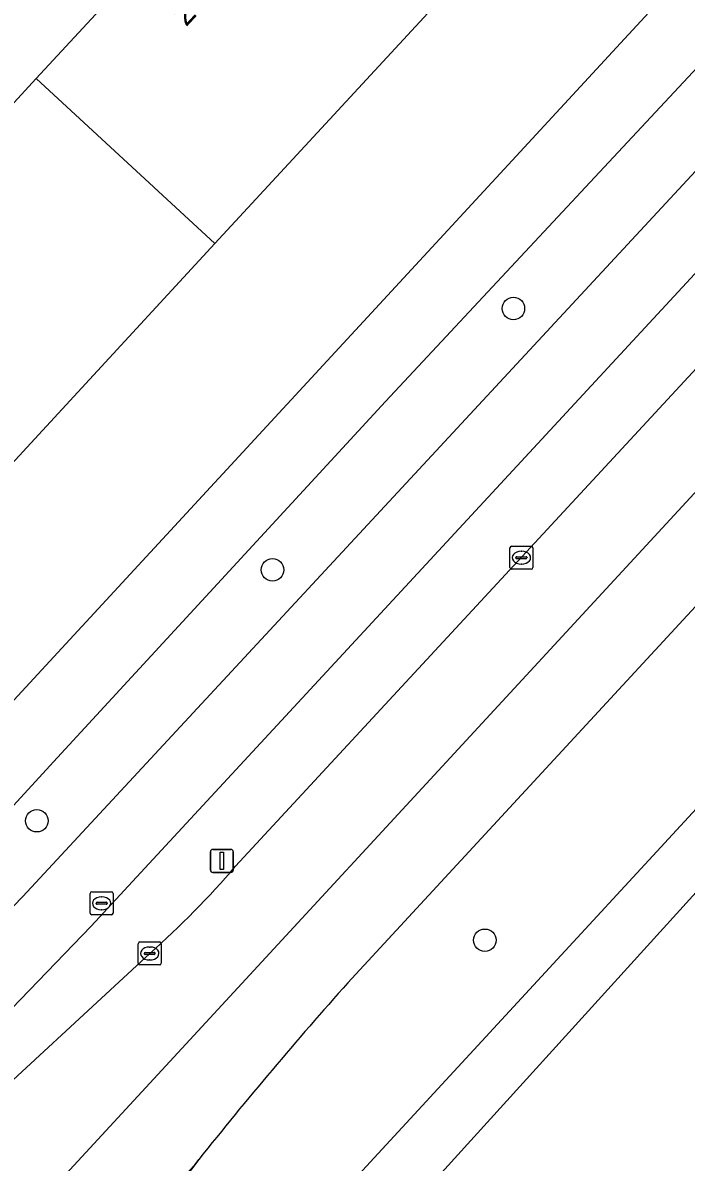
# Model space of a CAD drawing. Extents: x 159039 to 160102, y 381214 to 382524.
# Drawn here: x 159918 to 159946.85, y 381984.84 to 382034.37 of the extents above; entities that cross this region are included whole.
import ezdxf

# ---------------------------------------------------------------- set-up
doc = ezdxf.new("R2010")
doc.units = 0
for name, color, linetype in [('IMGEO_Berm_groen', 7, 'Continuous'), ('IMGEO_Boom', 7, 'Continuous'), ('IMGEO_Fietspad_gesloten', 7, 'Continuous'), ('IMGEO_Groenvoorziening', 7, 'Continuous'), ('IMGEO_Kolk', 7, 'Continuous'), ('IMGEO_Lichtmast', 7, 'Continuous'), ('IMGEO_Pand', 7, 'Continuous'), ('IMGEO_Pand_nummerreeks', 7, 'Continuous'), ('IMGEO_Rijbaan_regionaal_gesloten', 7, 'Continuous'), ('IMGEO_Rioolput', 7, 'Continuous'), ('IMGEO_Voetpad_open', 7, 'Continuous')]:
    doc.layers.add(name, color=color, linetype=linetype)

msp = doc.modelspace()

# ---------------------------------------------------------------- linework, layer by layer
at = {"layer": 'IMGEO_Berm_groen'}
for points in [[(160036.339, 382105.431), (159932.14, 381992.638)], [(159872.226, 381917.285), (159889.261, 381936.647), (159908.644, 381958.347), (159911.309, 381961.236), (160037.041, 382097.494), (160041.888, 382102.515)], [(159990.033, 382078.408), (159950.77, 382036.137), (159933.766, 382017.908), (159919.342, 382002.234), (159917.282, 382000), (159900.725, 381982.047), (159902.578, 381980.245), (159907.093, 381985.094), (159918.003, 381996.384), (159953.368, 382034.515)], [(159980.23, 382059.424), (159955.481, 382032.38), (159920.98, 381995.102), (159909.831, 381983.545), (159907.161, 381980.868), (159904.557, 381978.257), (159904.161, 381977.835), (159903.766, 381977.413), (159902.248, 381975.962), (159903.088, 381975.101), (159904.589, 381976.487), (159915.267, 381986.291), (159923.523, 381993.909)], [(159927.258, 381997.699), (159978.731, 382053.321)], [(159925.653, 381984.949), (159925.477, 381984.721), (159915.865, 381972.237)]]:
    msp.add_lwpolyline(points, dxfattribs=at)
for centre, radius, start, end in [((159896.319, 382024.454), 40.903, 311.6893, 319.1482), ((160059.858, 381878.305), 171.417, 138.16509, 141.52808)]:
    msp.add_arc(centre, radius, start, end, dxfattribs=at)
at = {"layer": 'IMGEO_Boom'}
for centre in [(159939.333, 382021.944), (159928.861, 382010.586), (159918.615, 381999.679), (159938.095, 381994.484)]:
    msp.add_circle(centre, 0.489, dxfattribs=at)
at = {"layer": 'IMGEO_Fietspad_gesloten'}
for points in [[(160031.184, 382122.755), (159998.124, 382086.853), (159997.111, 382086.011), (159989.668, 382076.046), (159983.09, 382067.55), (159979.985, 382063.825), (159976.515, 382059.946), (159953.368, 382034.515), (159918.003, 381996.384), (159907.093, 381985.094), (159902.578, 381980.245), (159898.248, 381975.594), (159887.593, 381964.744), (159883.554, 381960.705), (159881.67, 381958.927), (159861.368, 381938.178), (159856.477, 381933.228)], [(159884.766, 381958.256), (159889.154, 381962.892), (159899.911, 381973.728), (159902.248, 381975.962), (159903.766, 381977.413), (159904.161, 381977.835), (159904.557, 381978.257), (159907.161, 381980.868), (159909.831, 381983.545), (159920.98, 381995.102), (159955.481, 382032.38), (159980.23, 382059.424)]]:
    msp.add_lwpolyline(points, dxfattribs=at)
at = {"layer": 'IMGEO_Groenvoorziening'}
for points in [[(159921.055, 382058.666), (159916.908, 382051.807), (159924.822, 382044.468), (159926.002, 382045.804), (159928.92, 382043.137), (159930.524, 382044.874), (159938.294, 382037.701), (159926.358, 382024.773), (159914.419, 382011.841), (159903.486, 382000), (159902.48, 381998.91), (159890.541, 381985.979), (159878.602, 381973.047), (159870.838, 381980.213)], [(159880.76, 381965.037), (159913.053, 382000), (159945.917, 382035.581)]]:
    msp.add_lwpolyline(points, dxfattribs=at)
msp.add_lwpolyline([(159923.38, 382037.134), (159921.618, 382038.767), (159923.662, 382041.022), (159922.529, 382042.037), (159923.58, 382043.127), (159915.899, 382050.249), (159911.352, 382043.116), (159907.106, 382036.837), (159915.833, 382028.959), (159918.588, 382031.944)], close=True, dxfattribs=at)
at = {"layer": 'IMGEO_Kolk'}
for p, q in [((159939.182, 382010.689), (159939.182, 382011.541)), ((159939.257, 382011.615), (159940.109, 382011.615)), ((159939.67, 382011.395), (159939.695, 382011.395)), ((159940.183, 382011.541), (159940.183, 382010.689)), ((159939.441, 382011.109), (159939.441, 382011.121)), ((159939.879, 382011.072), (159939.481, 382011.072)), ((159939.484, 382011.158), (159939.882, 382011.158)), ((159939.925, 382011.121), (159939.925, 382011.109)), ((159940.109, 382010.615), (159939.257, 382010.615)), ((159939.693, 382010.835), (159939.668, 382010.835)), ((159923.022, 381993.483), (159923.022, 381994.335)), ((159923.097, 381994.409), (159923.949, 381994.409)), ((159923.51, 381994.189), (159923.535, 381994.189)), ((159924.023, 381994.335), (159924.023, 381993.483)), ((159923.281, 381993.903), (159923.281, 381993.915)), ((159923.719, 381993.866), (159923.321, 381993.866)), ((159923.324, 381993.952), (159923.722, 381993.952)), ((159923.533, 381993.629), (159923.508, 381993.629)), ((159923.765, 381993.915), (159923.765, 381993.903)), ((159923.949, 381993.409), (159923.097, 381993.409))]:
    msp.add_line(p, q, dxfattribs=at)
for points in [[(159939.182, 382010.689), (159939.182, 382011.541)], [(159939.257, 382011.615), (159940.109, 382011.615)], [(159940.183, 382011.541), (159940.183, 382010.689)], [(159940.109, 382010.615), (159939.257, 382010.615)], [(159923.022, 381993.483), (159923.022, 381994.335)], [(159923.097, 381994.409), (159923.949, 381994.409)], [(159924.023, 381994.335), (159924.023, 381993.483)], [(159923.949, 381993.409), (159923.097, 381993.409)]]:
    msp.add_lwpolyline(points, dxfattribs=at)
for centre, radius, start, end in [((159939.259, 382011.539), 0.0765, 91.552, 178.448), ((159939.259, 382011.539), 0.0765, 91.552, 178.448), ((159940.107, 382011.539), 0.0765, 1.552, 88.448), ((159940.107, 382011.539), 0.0765, 1.552, 88.448), ((159939.481, 382011.118), 0.0403, 85.8775, 175.7526), ((159939.478, 382011.108), 0.0366, 178.938, 274.7102), ((159939.882, 382011.115), 0.043, 264.8664, 352.4533), ((159939.886, 382011.12), 0.0386, 1.7309, 96.639), ((159939.259, 382010.691), 0.0765, 181.552, 268.448), ((159939.259, 382010.691), 0.0765, 181.552, 268.448), ((159940.107, 382010.691), 0.0765, 271.552, 358.448), ((159940.107, 382010.691), 0.0765, 271.552, 358.448), ((159923.099, 381994.333), 0.0765, 91.552, 178.448), ((159923.099, 381994.333), 0.0765, 91.552, 178.448), ((159923.947, 381994.333), 0.0765, 1.552, 88.448), ((159923.947, 381994.333), 0.0765, 1.552, 88.448), ((159923.321, 381993.912), 0.0403, 85.8775, 175.7526), ((159923.318, 381993.902), 0.0366, 178.938, 274.7102), ((159923.722, 381993.909), 0.043, 264.8664, 352.4533), ((159923.726, 381993.914), 0.0386, 1.7309, 96.639), ((159923.099, 381993.485), 0.0765, 181.552, 268.448), ((159923.099, 381993.485), 0.0765, 181.552, 268.448), ((159923.947, 381993.485), 0.0765, 271.552, 358.448), ((159923.947, 381993.485), 0.0765, 271.552, 358.448)]:
    msp.add_arc(centre, radius, start, end, dxfattribs=at)
for centre, major_axis, ratio, start_param, end_param in [((159939.669, 382011.115), (-0.387, 0.002), 0.722429, 4.712389, 7.853982), ((159939.694, 382011.115), (-0.39, 0.002), 0.717154, 1.570796, 4.712389), ((159923.509, 381993.909), (-0.387, 0.002), 0.722429, 4.712389, 7.853982), ((159923.534, 381993.909), (-0.39, 0.002), 0.717154, 1.570796, 4.712389)]:
    msp.add_ellipse(centre, major_axis=major_axis, ratio=ratio, start_param=start_param, end_param=end_param, dxfattribs=at)
at = {"layer": 'IMGEO_Lichtmast'}
for p, q in [((159926.162, 381997.534), (159926.162, 381998.334)), ((159926.162, 381998.334), (159926.162, 381997.534)), ((159926.262, 381998.434), (159927.052, 381998.434)), ((159927.052, 381998.434), (159926.262, 381998.434)), ((159927.152, 381998.334), (159927.152, 381997.534)), ((159927.152, 381997.534), (159927.152, 381998.334)), ((159927.052, 381997.434), (159926.262, 381997.434)), ((159926.262, 381997.434), (159927.052, 381997.434))]:
    msp.add_line(p, q, dxfattribs=at)
msp.add_lwpolyline([(159926.582, 381998.309), (159926.732, 381998.309), (159926.732, 381997.559), (159926.582, 381997.559), (159926.582, 381998.309)], dxfattribs=at)
for centre, start, end in [((159926.262, 381998.334), 90, 180), ((159926.262, 381998.334), 90, 180), ((159927.052, 381998.334), 0, 90), ((159927.052, 381998.334), 360, 90), ((159926.262, 381997.534), 180, 270), ((159926.262, 381997.534), 180, 270), ((159927.052, 381997.534), 270, 0), ((159927.052, 381997.534), 270, 0)]:
    msp.add_arc(centre, 0.1, start, end, dxfattribs=at)
at = {"layer": 'IMGEO_Pand'}
for points in [[(159918.588, 382031.944), (159926.358, 382024.773), (159938.294, 382037.701), (159930.524, 382044.874), (159928.92, 382043.137), (159923.38, 382037.134)], [(159918.588, 382031.944), (159915.833, 382028.959), (159912.356, 382025.193), (159906.651, 382019.011), (159914.419, 382011.841), (159926.358, 382024.773)]]:
    msp.add_lwpolyline(points, close=True, dxfattribs=at)
at = {"layer": 'IMGEO_Rijbaan_regionaal_gesloten'}
for points in [[(159863.621, 381925.29), (159892.348, 381955.101), (159902.631, 381965.986), (159916.205, 381980.354), (159948.066, 382014.844), (159980.312, 382049.642), (160004.13, 382075.818), (160023.37, 382096.527), (160030.835, 382104.457), (160035.49, 382109.654), (160040.107, 382115.62), (160043.032, 382120.201), (160047.957, 382130.21), (160049.7, 382134.405), (160051.027, 382138.476)], [(160054.181, 382135.339), (160051.027, 382138.476), (160049.7, 382134.405), (160047.957, 382130.21), (160043.032, 382120.201), (160040.107, 382115.62), (160035.49, 382109.654), (160030.835, 382104.457), (160023.37, 382096.527), (160004.13, 382075.818), (159980.312, 382049.642), (159948.066, 382014.844), (159916.205, 381980.354), (159902.631, 381965.986), (159892.348, 381955.101), (159863.621, 381925.29), (159866.19, 381922.846), (159876.751, 381933.709), (159905.338, 381963.421), (159908.385, 381966.588), (159925.477, 381984.721), (159925.653, 381984.949)], [(160039.003, 382120.416), (160035.849, 382115.919), (160030.07, 382108.913), (160019.881, 382097.88), (160019.807, 382097.799), (159984.869, 382059.983), (159978.731, 382053.321), (159927.258, 381997.699)], [(159873.9, 381915.731), (160018.218, 382074.759), (160045.107, 382104.389), (160048.445, 382108.34)], [(159932.14, 381992.638), (160036.339, 382105.431)], [(160041.888, 382102.515), (160037.041, 382097.494), (159911.309, 381961.236), (159908.644, 381958.347), (159889.261, 381936.647), (159872.226, 381917.285), (159873.9, 381915.731)], [(159923.523, 381993.909), (159915.267, 381986.291), (159916.592, 381984.81), (159900.355, 381968.148), (159879.538, 381946.787)]]:
    msp.add_lwpolyline(points, dxfattribs=at)
for centre, radius, start, end in [((159896.319, 382024.454), 40.903, 311.6893, 319.1482), ((160059.858, 381878.305), 171.417, 138.16509, 141.52808)]:
    msp.add_arc(centre, radius, start, end, dxfattribs=at)
at = {"layer": 'IMGEO_Rioolput'}
for p, q in [((159920.931, 381995.666), (159920.931, 381996.518)), ((159921.006, 381996.592), (159921.858, 381996.592)), ((159921.932, 381996.518), (159921.932, 381995.666)), ((159921.19, 381996.086), (159921.19, 381996.098)), ((159921.628, 381996.049), (159921.23, 381996.049)), ((159921.233, 381996.135), (159921.631, 381996.135)), ((159921.419, 381996.372), (159921.444, 381996.372)), ((159921.674, 381996.098), (159921.674, 381996.086)), ((159921.858, 381995.592), (159921.006, 381995.592)), ((159921.442, 381995.812), (159921.417, 381995.812))]:
    msp.add_line(p, q, dxfattribs=at)
for points in [[(159920.931, 381995.666), (159920.931, 381996.518)], [(159921.006, 381996.592), (159921.858, 381996.592)], [(159921.932, 381996.518), (159921.932, 381995.666)], [(159921.858, 381995.592), (159921.006, 381995.592)]]:
    msp.add_lwpolyline(points, dxfattribs=at)
for centre, radius, start, end in [((159921.008, 381996.516), 0.0765, 91.552, 178.448), ((159921.008, 381996.516), 0.0765, 91.552, 178.448), ((159921.856, 381996.516), 0.0765, 1.552, 88.448), ((159921.856, 381996.516), 0.0765, 1.552, 88.448), ((159921.23, 381996.095), 0.0403, 85.8775, 175.7526), ((159921.227, 381996.085), 0.0366, 178.938, 274.7102), ((159921.631, 381996.092), 0.043, 264.8664, 352.4533), ((159921.635, 381996.097), 0.0386, 1.7309, 96.639), ((159921.008, 381995.668), 0.0765, 181.552, 268.448), ((159921.008, 381995.668), 0.0765, 181.552, 268.448), ((159921.856, 381995.668), 0.0765, 271.552, 358.448), ((159921.856, 381995.668), 0.0765, 271.552, 358.448)]:
    msp.add_arc(centre, radius, start, end, dxfattribs=at)
for centre, major_axis, ratio, start_param, end_param in [((159921.418, 381996.092), (-0.387, 0.002), 0.722429, 4.712389, 7.853982), ((159921.443, 381996.092), (-0.39, 0.002), 0.717154, 1.570796, 4.712389)]:
    msp.add_ellipse(centre, major_axis=major_axis, ratio=ratio, start_param=start_param, end_param=end_param, dxfattribs=at)
at = {"layer": 'IMGEO_Voetpad_open'}
for points in [[(159988.725, 382080.049), (159987.495, 382080.564), (159984.987, 382077.725), (159984.861, 382077.582), (159982.757, 382075.356), (159982.607, 382075.175), (159978.149, 382070.384), (159952.029, 382042.235), (159946.205, 382035.838), (159945.917, 382035.581), (159913.053, 382000), (159880.76, 381965.037), (159869.72, 381955.556), (159862.071, 381947.418), (159861.967, 381947.306), (159856.522, 381941.448), (159851.215, 381935.747), (159849.495, 381933.899)], [(159933.766, 382017.908), (159950.77, 382036.137), (159990.033, 382078.408)], [(159856.477, 381933.228), (159861.368, 381938.178), (159881.67, 381958.927), (159883.554, 381960.705), (159887.593, 381964.744), (159898.248, 381975.594), (159902.578, 381980.245), (159900.725, 381982.047), (159917.282, 382000), (159919.342, 382002.234), (159933.766, 382017.908)]]:
    msp.add_lwpolyline(points, dxfattribs=at)

# ---------------------------------------------------------------- texts
at = {"layer": 'IMGEO_Pand_nummerreeks'}
msp.add_text('25-35', height=1, rotation=47.29, dxfattribs=at).set_placement((159925.104, 382034.167))

doc.saveas('drawing.dxf')
